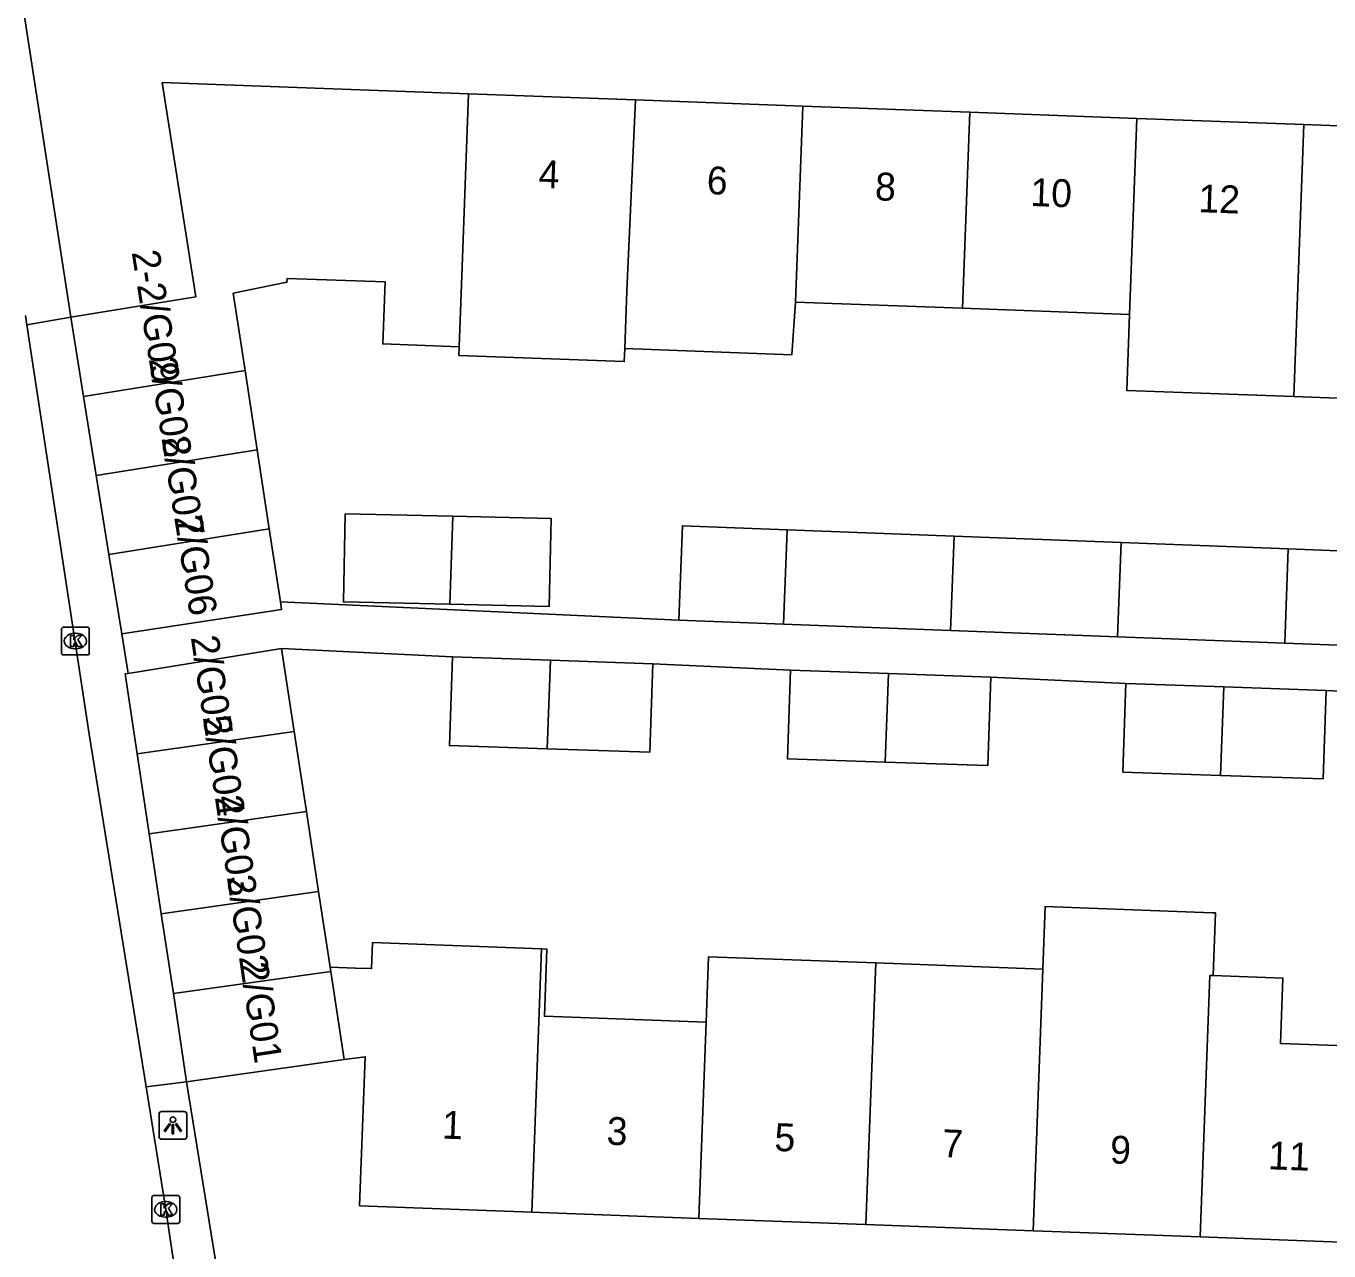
# Model space of a CAD drawing. Extents: x 160077 to 160945, y 386481 to 387498.
# Drawn here: x 160677.48 to 160724.24, y 387276.19 to 387320.15 of the extents above; entities that cross this region are included whole.
import ezdxf

# ---------------------------------------------------------------- set-up
doc = ezdxf.new("R2010")
doc.units = 0
for name, color, linetype in [('IMGEO_Kolk', 7, 'Continuous'), ('IMGEO_Lichtpunt', 7, 'Continuous'), ('IMGEO_Pand', 7, 'Continuous'), ('IMGEO_Pand_nummerreeks', 7, 'Continuous'), ('IMGEO_Rijbaan_lokaal_open', 7, 'Continuous'), ('IMGEO_Voetpad_open', 7, 'Continuous')]:
    doc.layers.add(name, color=color, linetype=linetype)

msp = doc.modelspace()

# ---------------------------------------------------------------- linework, layer by layer
at = {"layer": 'IMGEO_Kolk'}
for p, q in [((160678.751, 387297.653), (160678.751, 387298.505)), ((160678.826, 387298.579), (160679.678, 387298.579)), ((160679.752, 387298.505), (160679.752, 387297.653)), ((160679.239, 387298.359), (160679.264, 387298.359)), ((160679.678, 387297.579), (160678.826, 387297.579)), ((160679.262, 387297.799), (160679.237, 387297.799)), ((160681.996, 387277.253), (160681.996, 387278.105)), ((160682.071, 387278.179), (160682.923, 387278.179)), ((160682.484, 387277.959), (160682.509, 387277.959)), ((160682.997, 387278.105), (160682.997, 387277.253)), ((160682.923, 387277.179), (160682.071, 387277.179)), ((160682.507, 387277.399), (160682.482, 387277.399))]:
    msp.add_line(p, q, dxfattribs=at)
for points in [[(160678.751, 387297.653), (160678.751, 387298.505)], [(160678.826, 387298.579), (160679.678, 387298.579)], [(160679.752, 387298.505), (160679.752, 387297.653)], [(160679.072, 387298.279), (160679.195, 387298.279), (160679.195, 387298.128), (160679.325, 387298.279), (160679.489, 387298.279), (160679.343, 387298.128), (160679.496, 387297.879), (160679.344, 387297.879), (160679.259, 387298.043), (160679.195, 387297.976), (160679.195, 387297.879), (160679.072, 387297.879), (160679.072, 387298.279)], [(160679.678, 387297.579), (160678.826, 387297.579)], [(160681.996, 387277.253), (160681.996, 387278.105)], [(160682.071, 387278.179), (160682.923, 387278.179)], [(160682.997, 387278.105), (160682.997, 387277.253)], [(160682.317, 387277.879), (160682.44, 387277.879), (160682.44, 387277.728), (160682.57, 387277.879), (160682.734, 387277.879), (160682.588, 387277.728), (160682.741, 387277.479), (160682.589, 387277.479), (160682.504, 387277.643), (160682.44, 387277.576), (160682.44, 387277.479), (160682.317, 387277.479), (160682.317, 387277.879)], [(160682.923, 387277.179), (160682.071, 387277.179)]]:
    msp.add_lwpolyline(points, dxfattribs=at)
for centre, start, end in [((160678.828, 387298.503), 91.552, 178.448), ((160678.828, 387298.503), 91.552, 178.448), ((160679.676, 387298.503), 1.552, 88.448), ((160679.676, 387298.503), 1.552, 88.448), ((160678.828, 387297.655), 181.552, 268.448), ((160678.828, 387297.655), 181.552, 268.448), ((160679.676, 387297.655), 271.552, 358.448), ((160679.676, 387297.655), 271.552, 358.448), ((160682.073, 387278.103), 91.552, 178.448), ((160682.073, 387278.103), 91.552, 178.448), ((160682.921, 387278.103), 1.552, 88.448), ((160682.921, 387278.103), 1.552, 88.448), ((160682.073, 387277.255), 181.552, 268.448), ((160682.073, 387277.255), 181.552, 268.448), ((160682.921, 387277.255), 271.552, 358.448), ((160682.921, 387277.255), 271.552, 358.448)]:
    msp.add_arc(centre, 0.0765, start, end, dxfattribs=at)
for centre, major_axis, ratio, start_param, end_param in [((160679.238, 387298.079), (-0.387, 0.002), 0.722429, 4.712389, 7.853982), ((160679.263, 387298.079), (-0.39, 0.002), 0.717154, 1.570796, 4.712389), ((160682.483, 387277.679), (-0.387, 0.002), 0.722429, 4.712389, 7.853982), ((160682.508, 387277.679), (-0.39, 0.002), 0.717154, 1.570796, 4.712389)]:
    msp.add_ellipse(centre, major_axis=major_axis, ratio=ratio, start_param=start_param, end_param=end_param, dxfattribs=at)
at = {"layer": 'IMGEO_Lichtpunt'}
for p, q in [((160682.253, 387281.1), (160682.253, 387280.293)), ((160682.253, 387281.1), (160682.253, 387280.293)), ((160683.155, 387281.195), (160682.347, 387281.195)), ((160683.155, 387281.195), (160682.347, 387281.195)), ((160683.249, 387280.293), (160683.249, 387281.1)), ((160683.249, 387280.293), (160683.249, 387281.1)), ((160682.347, 387280.199), (160683.155, 387280.199)), ((160682.347, 387280.199), (160683.155, 387280.199))]:
    msp.add_line(p, q, dxfattribs=at)
for points in [[(160682.627, 387280.764), (160682.666, 387280.736), (160682.478, 387280.474), (160682.44, 387280.501), (160682.627, 387280.764)], [(160682.839, 387280.736), (160682.877, 387280.763), (160683.064, 387280.501), (160683.025, 387280.473), (160682.839, 387280.736)], [(160682.729, 387280.716), (160682.776, 387280.716), (160682.776, 387280.394), (160682.729, 387280.394), (160682.729, 387280.716)]]:
    msp.add_lwpolyline(points, dxfattribs=at)
msp.add_circle((160682.752, 387280.898), 0.0994, dxfattribs=at)
for centre, start, end in [((160682.347, 387281.1), 90, 180), ((160682.347, 387281.1), 90, 180), ((160683.155, 387281.1), 0, 90), ((160683.155, 387281.1), 0, 90), ((160682.347, 387280.293), 180, 270), ((160682.347, 387280.293), 180, 270), ((160683.155, 387280.293), 270, 0), ((160683.155, 387280.293), 270, 360)]:
    msp.add_arc(centre, 0.0946, start, end, dxfattribs=at)
at = {"layer": 'IMGEO_Pand'}
for points in [[(160679.091, 387309.698), (160683.57, 387310.428), (160682.369, 387318.123), (160687.208, 387317.945), (160693.36, 387317.718)], [(160693.36, 387317.718), (160693.107, 387310.865), (160693.025, 387308.639)], [(160699.356, 387317.498), (160693.36, 387317.718)], [(160698.964, 387308.577), (160699.04, 387310.647), (160699.356, 387317.498)], [(160699.356, 387317.498), (160705.352, 387317.277)], [(160705.092, 387310.243), (160705.352, 387317.277)], [(160705.352, 387317.277), (160711.348, 387317.056)], [(160711.088, 387310.022), (160711.348, 387317.056)], [(160711.348, 387317.056), (160717.343, 387316.835)], [(160717.343, 387316.835), (160717.083, 387309.801)], [(160717.343, 387316.835), (160723.339, 387316.614)], [(160723.339, 387316.614), (160722.979, 387306.853)], [(160723.339, 387316.614), (160729.335, 387316.393)], [(160693.025, 387308.639), (160690.281, 387308.74), (160690.364, 387310.966), (160686.846, 387311.096), (160686.841, 387310.954), (160684.92, 387310.558), (160685.342, 387307.791)], [(160705.092, 387310.243), (160704.967, 387308.356), (160698.964, 387308.577)], [(160711.088, 387310.022), (160705.092, 387310.243)], [(160717.083, 387309.801), (160711.088, 387310.022)], [(160722.979, 387306.853), (160716.983, 387307.073), (160717.083, 387309.801)], [(160679.091, 387309.698), (160679.546, 387306.86)], [(160698.964, 387308.577), (160698.947, 387308.11), (160693.014, 387308.328), (160693.025, 387308.639)], [(160679.546, 387306.86), (160685.342, 387307.791)], [(160685.342, 387307.791), (160685.776, 387304.946)], [(160680.002, 387304.02), (160679.546, 387306.86)], [(160728.975, 387306.632), (160722.979, 387306.853)], [(160680.002, 387304.02), (160685.776, 387304.946)], [(160685.776, 387304.946), (160686.21, 387302.102)], [(160680.457, 387301.179), (160680.002, 387304.02)], [(160692.684, 387299.4), (160688.869, 387299.482), (160688.937, 387302.638), (160692.8, 387302.555)], [(160692.8, 387302.555), (160696.323, 387302.479), (160696.255, 387299.324), (160692.684, 387299.4)], [(160692.8, 387302.555), (160692.684, 387299.4)], [(160680.457, 387301.179), (160686.21, 387302.102)], [(160686.21, 387302.102), (160686.61, 387299.484)], [(160700.907, 387298.832), (160701.037, 387302.216), (160704.79, 387302.072)], [(160704.79, 387302.072), (160704.665, 387298.688)], [(160704.79, 387302.072), (160710.786, 387301.842)], [(160710.786, 387301.842), (160710.661, 387298.458)], [(160710.786, 387301.842), (160716.78, 387301.612)], [(160716.78, 387301.612), (160716.655, 387298.228)], [(160716.78, 387301.612), (160722.777, 387301.383)], [(160722.652, 387297.998), (160722.777, 387301.383)], [(160722.777, 387301.383), (160728.772, 387301.153)], [(160680.913, 387298.339), (160680.457, 387301.179)], [(160686.61, 387299.484), (160686.652, 387299.208), (160680.913, 387298.339)], [(160704.665, 387298.688), (160700.907, 387298.832)], [(160710.661, 387298.458), (160704.665, 387298.688)], [(160716.655, 387298.228), (160710.661, 387298.458)], [(160722.652, 387297.998), (160716.655, 387298.228)], [(160681.145, 387296.917), (160686.646, 387297.812)], [(160687.102, 387294.827), (160686.646, 387297.812)], [(160728.646, 387297.769), (160722.652, 387297.998)], [(160696.18, 387294.214), (160692.675, 387294.335), (160692.784, 387297.51)], [(160692.784, 387297.51), (160696.298, 387297.389)], [(160696.18, 387294.214), (160696.298, 387297.389)], [(160699.971, 387297.263), (160699.862, 387294.088), (160696.18, 387294.214)], [(160696.298, 387297.389), (160699.971, 387297.263)], [(160681.472, 387294.032), (160681.04, 387296.9), (160681.145, 387296.917)], [(160704.915, 387297.03), (160704.806, 387293.855), (160708.312, 387293.735)], [(160704.915, 387297.03), (160708.43, 387296.909)], [(160708.312, 387293.735), (160708.43, 387296.909)], [(160708.312, 387293.735), (160711.993, 387293.608), (160712.102, 387296.783)], [(160708.43, 387296.909), (160712.102, 387296.783)], [(160720.348, 387293.255), (160716.842, 387293.376), (160716.951, 387296.551)], [(160716.951, 387296.551), (160720.465, 387296.43)], [(160720.348, 387293.255), (160720.465, 387296.43)], [(160724.138, 387296.304), (160724.029, 387293.129), (160720.348, 387293.255)], [(160720.465, 387296.43), (160724.138, 387296.304)], [(160687.102, 387294.827), (160681.472, 387294.032)], [(160687.54, 387291.958), (160687.102, 387294.827)], [(160681.903, 387291.163), (160681.472, 387294.032)], [(160687.54, 387291.958), (160681.903, 387291.163)], [(160687.978, 387289.089), (160687.54, 387291.958)], [(160682.335, 387288.293), (160681.903, 387291.163)], [(160682.335, 387288.293), (160687.978, 387289.089)], [(160688.392, 387286.375), (160687.978, 387289.089)], [(160682.767, 387285.423), (160682.335, 387288.293)], [(160720.089, 387286.073), (160720.172, 387288.323), (160720.047, 387288.327), (160714.053, 387288.55), (160713.969, 387286.301)], [(160695.983, 387287.029), (160689.915, 387287.254), (160689.88, 387286.32), (160689.303, 387286.341), (160688.392, 387286.375)], [(160695.633, 387277.581), (160695.983, 387287.029)], [(160695.983, 387287.029), (160696.173, 387287.022), (160696.084, 387284.616), (160701.889, 387284.4)], [(160688.416, 387286.216), (160688.392, 387286.375)], [(160707.972, 387286.524), (160701.976, 387286.747), (160701.889, 387284.4)], [(160707.972, 387286.524), (160707.624, 387277.136)], [(160713.969, 387286.301), (160707.972, 387286.524)], [(160682.767, 387285.423), (160688.416, 387286.216)], [(160688.416, 387286.216), (160688.899, 387283.055)], [(160713.969, 387286.301), (160713.62, 387276.913)], [(160719.616, 387276.69), (160719.964, 387286.078), (160720.089, 387286.073)], [(160725.873, 387283.509), (160722.499, 387283.634), (160722.586, 387285.98), (160720.089, 387286.073)], [(160683.242, 387282.263), (160682.767, 387285.423)], [(160701.889, 387284.4), (160701.628, 387277.359)], [(160688.899, 387283.055), (160689.652, 387283.161), (160689.453, 387277.811), (160695.633, 387277.581)], [(160683.242, 387282.263), (160688.899, 387283.055)], [(160701.628, 387277.359), (160695.633, 387277.581)], [(160701.628, 387277.359), (160707.624, 387277.136)], [(160707.624, 387277.136), (160713.62, 387276.913)], [(160713.62, 387276.913), (160719.616, 387276.69)], [(160719.616, 387276.69), (160725.612, 387276.468)]]:
    msp.add_lwpolyline(points, dxfattribs=at)
at = {"layer": 'IMGEO_Rijbaan_lokaal_open'}
for points in [[(160677.456, 387309.761), (160677.507, 387309.433)], [(160677.507, 387309.433), (160679.745, 387294.736), (160681.788, 387282.076)], [(160681.788, 387282.076), (160682.497, 387277.679), (160682.763, 387275.91)]]:
    msp.add_lwpolyline(points, dxfattribs=at)
at = {"layer": 'IMGEO_Voetpad_open'}
for points in [[(160679.091, 387309.698), (160677.129, 387322.438)], [(160677.507, 387309.433), (160677.714, 387309.466), (160679.091, 387309.698)], [(160686.61, 387299.484), (160700.907, 387298.832)], [(160680.913, 387298.339), (160681.145, 387296.917)], [(160686.646, 387297.812), (160692.784, 387297.51)], [(160699.971, 387297.263), (160704.915, 387297.03)], [(160712.102, 387296.783), (160716.951, 387296.551)], [(160724.138, 387296.304), (160732.336, 387295.893)], [(160683.242, 387282.263), (160681.788, 387282.076)], [(160684.564, 387274.07), (160683.242, 387282.263)]]:
    msp.add_lwpolyline(points, dxfattribs=at)

# ---------------------------------------------------------------- texts
at = {"layer": 'IMGEO_Pand_nummerreeks'}
for s, rotation, p in [('4', 357.8915, (160695.863, 387314.345)), ('6', 357.8907, (160701.898, 387314.122)), ('8', 357.8907, (160707.936, 387313.9)), ('10', 357.8907, (160713.512, 387313.695)), ('12', 357.8907, (160719.541, 387313.473)), ('2-2/G09', 279.1098, (160681.269, 387312.037)), ('2/G08', 279.1141, (160681.883, 387308.204)), ('2/G07', 279.1141, (160682.338, 387305.367)), ('2/G06', 279.1155, (160682.794, 387302.527)), ('2/G05', 278.5574, (160683.391, 387298.213)), ('2/G04', 278.5574, (160683.822, 387295.344)), ('2/G03', 278.5574, (160684.254, 387292.475)), ('2/G02', 278.5574, (160684.685, 387289.611)), ('2/G01', 278.5485, (160685.156, 387286.481)), ('1', 357.8725, (160692.396, 387280.224)), ('3', 357.8725, (160698.304, 387280.004)), ('5', 357.8725, (160704.326, 387279.781)), ('7', 357.8725, (160710.348, 387279.557)), ('9', 357.8743, (160716.37, 387279.333)), ('11', 357.8743, (160722.047, 387279.122))]:
    msp.add_text(s, height=1, rotation=rotation, dxfattribs=at).set_placement(p)

doc.saveas('drawing.dxf')
